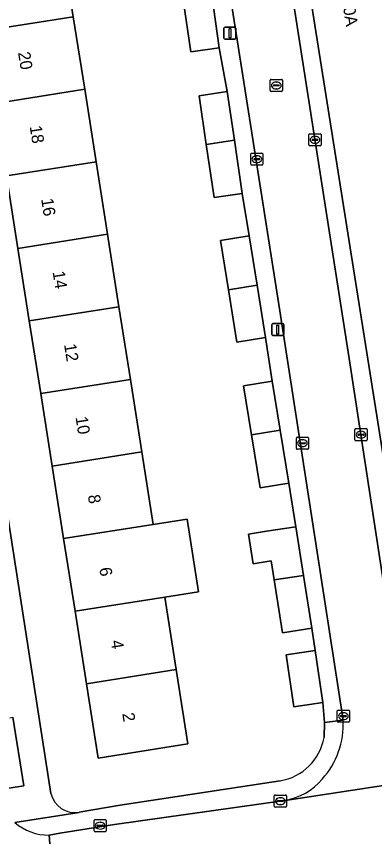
# Model space of a CAD drawing. Extents: x 160077 to 160948, y 386481 to 387498.
# Drawn here: x 160544.4 to 160573.9, y 387316.9 to 387384.4 of the extents above; entities that cross this region are included whole.
import ezdxf

# ---------------------------------------------------------------- set-up
doc = ezdxf.new("R2010")
doc.units = 0
for name, color, linetype in [('IMGEO_Erf', 7, 'Continuous'), ('IMGEO_Groenvoorziening', 7, 'Continuous'), ('IMGEO_Kolk', 7, 'Continuous'), ('IMGEO_Lichtmast', 7, 'Continuous'), ('IMGEO_Muur', 7, 'Continuous'), ('IMGEO_Pand', 7, 'Continuous'), ('IMGEO_Pand_nummerreeks', 7, 'Continuous'), ('IMGEO_Rijbaan_lokaal_open', 7, 'Continuous'), ('IMGEO_Rioolput', 7, 'Continuous'), ('IMGEO_Voetpad_open', 7, 'Continuous')]:
    doc.layers.add(name, color=color, linetype=linetype)

msp = doc.modelspace()

# ---------------------------------------------------------------- linework, layer by layer
at = {"layer": 'IMGEO_Erf'}
for points in [[(160548.094, 387390.376), (160549.037, 387384.402), (160549.979, 387378.429), (160550.921, 387372.455), (160551.863, 387366.48), (160552.805, 387360.506), (160553.748, 387354.532), (160554.69, 387348.558), (160555.632, 387342.583), (160558.42, 387343.022), (160559.361, 387337.048), (160556.574, 387336.609), (160557.516, 387330.635), (160558.482, 387324.513), (160551.097, 387323.348), (160550.131, 387329.471), (160549.189, 387335.445), (160548.247, 387341.419), (160547.305, 387347.394), (160546.363, 387353.368), (160545.42, 387359.342), (160544.478, 387365.316), (160543.536, 387371.291)], [(160536.56, 387388.7), (160547.203, 387320.436)], [(160569.693, 387325.037), (160569.735, 387326.265), (160569.591, 387327.909), (160567.211, 387327.557), (160566.577, 387331.85), (160568.957, 387332.202), (160568.676, 387334.031), (160566.282, 387333.654), (160565.596, 387338.01), (160565.347, 387339.589), (160563.846, 387339.353), (160563.463, 387341.782), (160564.965, 387342.019), (160567.358, 387342.396), (160566.787, 387345.989), (160564.439, 387345.604), (160563.724, 387349.965), (160563.065, 387353.99), (160565.413, 387354.374), (160564.882, 387357.992), (160562.525, 387357.608), (160561.822, 387361.917), (160561.162, 387365.968), (160563.52, 387366.352), (160562.963, 387369.845), (160560.65, 387369.501), (160559.999, 387373.881), (160559.404, 387377.885), (160561.717, 387378.228), (160561.067, 387381.838), (160558.717, 387381.499), (160558.094, 387385.831)], [(160549.524, 387318.89), (160552.912, 387319.468), (160566.08, 387321.473)]]:
    msp.add_lwpolyline(points, dxfattribs=at)
for centre, radius, start, end in [((160565.377, 387325.799), 4.383, 279.23023, 349.98742), ((160549.171, 387320.875), 2.017, 192.58727, 280.07818)]:
    msp.add_arc(centre, radius, start, end, dxfattribs=at)
at = {"layer": 'IMGEO_Groenvoorziening'}
msp.add_lwpolyline([(160542.334, 387323.976), (160542.354, 387323.684), (160542.829, 387320.74), (160542.833, 387320.718), (160544.962, 387321.049), (160544.069, 387326.713)], dxfattribs=at)
at = {"layer": 'IMGEO_Kolk'}
for p, q in [((160568.45, 387373.836), (160568.45, 387374.688)), ((160568.525, 387374.762), (160569.377, 387374.762)), ((160568.938, 387374.542), (160568.963, 387374.542)), ((160569.451, 387374.688), (160569.451, 387373.836)), ((160569.377, 387373.762), (160568.525, 387373.762)), ((160568.709, 387374.256), (160568.709, 387374.268)), ((160569.147, 387374.219), (160568.749, 387374.219)), ((160568.752, 387374.305), (160569.15, 387374.305)), ((160568.961, 387373.982), (160568.936, 387373.982)), ((160569.193, 387374.268), (160569.193, 387374.256)), ((160563.657, 387372.244), (160563.657, 387373.096)), ((160563.732, 387373.17), (160564.584, 387373.17)), ((160564.658, 387373.096), (160564.658, 387372.244)), ((160563.916, 387372.664), (160563.916, 387372.676)), ((160564.354, 387372.627), (160563.956, 387372.627)), ((160563.959, 387372.713), (160564.357, 387372.713)), ((160564.168, 387372.39), (160564.143, 387372.39)), ((160564.145, 387372.95), (160564.17, 387372.95)), ((160564.4, 387372.676), (160564.4, 387372.664)), ((160564.584, 387372.17), (160563.732, 387372.17)), ((160572.244, 387349.552), (160572.244, 387350.404)), ((160572.319, 387350.478), (160573.171, 387350.478)), ((160572.546, 387350.021), (160572.944, 387350.021)), ((160572.732, 387350.258), (160572.757, 387350.258)), ((160573.245, 387350.404), (160573.245, 387349.552)), ((160567.414, 387348.849), (160567.414, 387349.701)), ((160567.489, 387349.775), (160568.341, 387349.775)), ((160567.902, 387349.555), (160567.927, 387349.555)), ((160568.415, 387349.701), (160568.415, 387348.849)), ((160573.171, 387349.478), (160572.319, 387349.478)), ((160572.503, 387349.972), (160572.503, 387349.984)), ((160572.941, 387349.935), (160572.543, 387349.935)), ((160572.755, 387349.698), (160572.73, 387349.698)), ((160572.987, 387349.984), (160572.987, 387349.972)), ((160568.341, 387348.775), (160567.489, 387348.775)), ((160567.673, 387349.269), (160567.673, 387349.281)), ((160568.111, 387349.232), (160567.713, 387349.232)), ((160567.716, 387349.318), (160568.114, 387349.318)), ((160567.925, 387348.995), (160567.9, 387348.995)), ((160568.157, 387349.281), (160568.157, 387349.269)), ((160570.789, 387326.371), (160570.789, 387327.223)), ((160570.864, 387327.297), (160571.716, 387327.297)), ((160571.277, 387327.077), (160571.302, 387327.077)), ((160571.79, 387327.223), (160571.79, 387326.371)), ((160571.048, 387326.791), (160571.048, 387326.803)), ((160571.486, 387326.754), (160571.088, 387326.754)), ((160571.091, 387326.84), (160571.489, 387326.84)), ((160571.3, 387326.517), (160571.275, 387326.517)), ((160571.532, 387326.803), (160571.532, 387326.791)), ((160571.716, 387326.297), (160570.864, 387326.297)), ((160565.673, 387320.303), (160566.525, 387320.303)), ((160565.598, 387319.377), (160565.598, 387320.229)), ((160565.857, 387319.797), (160565.857, 387319.809)), ((160566.295, 387319.76), (160565.897, 387319.76)), ((160565.9, 387319.846), (160566.298, 387319.846)), ((160566.086, 387320.083), (160566.111, 387320.083)), ((160566.341, 387319.809), (160566.341, 387319.797)), ((160566.599, 387320.229), (160566.599, 387319.377)), ((160566.525, 387319.303), (160565.673, 387319.303)), ((160566.109, 387319.523), (160566.084, 387319.523)), ((160550.831, 387318.275), (160551.683, 387318.275)), ((160550.756, 387317.349), (160550.756, 387318.201)), ((160551.015, 387317.769), (160551.015, 387317.781)), ((160551.453, 387317.732), (160551.055, 387317.732)), ((160551.058, 387317.818), (160551.456, 387317.818)), ((160551.244, 387318.055), (160551.269, 387318.055)), ((160551.499, 387317.781), (160551.499, 387317.769)), ((160551.757, 387318.201), (160551.757, 387317.349)), ((160551.683, 387317.275), (160550.831, 387317.275)), ((160551.267, 387317.495), (160551.242, 387317.495))]:
    msp.add_line(p, q, dxfattribs=at)
for points in [[(160568.45, 387373.836), (160568.45, 387374.688)], [(160568.525, 387374.762), (160569.377, 387374.762)], [(160569.451, 387374.688), (160569.451, 387373.836)], [(160569.377, 387373.762), (160568.525, 387373.762)], [(160563.657, 387372.244), (160563.657, 387373.096)], [(160563.732, 387373.17), (160564.584, 387373.17)], [(160564.658, 387373.096), (160564.658, 387372.244)], [(160564.584, 387372.17), (160563.732, 387372.17)], [(160572.244, 387349.552), (160572.244, 387350.404)], [(160572.319, 387350.478), (160573.171, 387350.478)], [(160573.245, 387350.404), (160573.245, 387349.552)], [(160567.414, 387348.849), (160567.414, 387349.701)], [(160567.489, 387349.775), (160568.341, 387349.775)], [(160568.415, 387349.701), (160568.415, 387348.849)], [(160573.171, 387349.478), (160572.319, 387349.478)], [(160568.341, 387348.775), (160567.489, 387348.775)], [(160570.789, 387326.371), (160570.789, 387327.223)], [(160570.864, 387327.297), (160571.716, 387327.297)], [(160571.79, 387327.223), (160571.79, 387326.371)], [(160571.716, 387326.297), (160570.864, 387326.297)], [(160565.673, 387320.303), (160566.525, 387320.303)], [(160565.598, 387319.377), (160565.598, 387320.229)], [(160566.599, 387320.229), (160566.599, 387319.377)], [(160566.525, 387319.303), (160565.673, 387319.303)], [(160550.831, 387318.275), (160551.683, 387318.275)], [(160550.756, 387317.349), (160550.756, 387318.201)], [(160551.757, 387318.201), (160551.757, 387317.349)], [(160551.683, 387317.275), (160550.831, 387317.275)]]:
    msp.add_lwpolyline(points, dxfattribs=at)
for centre, radius, start, end in [((160568.527, 387374.686), 0.0765, 91.55205, 178.44795), ((160568.527, 387374.686), 0.0765, 91.55205, 178.44795), ((160569.375, 387374.686), 0.0765, 1.55205, 88.44795), ((160569.375, 387374.686), 0.0765, 1.55205, 88.44795), ((160568.527, 387373.838), 0.0765, 181.55205, 268.44795), ((160568.527, 387373.838), 0.0765, 181.55205, 268.44795), ((160568.749, 387374.265), 0.0403, 85.87752, 175.75265), ((160568.746, 387374.255), 0.0366, 178.93798, 274.71019), ((160569.15, 387374.262), 0.043, 264.86636, 352.45326), ((160569.154, 387374.267), 0.0386, 1.73085, 96.63898), ((160569.375, 387373.838), 0.0765, 271.55205, 358.44795), ((160569.375, 387373.838), 0.0765, 271.55205, 358.44795), ((160563.734, 387373.094), 0.0765, 91.55205, 178.44795), ((160563.734, 387373.094), 0.0765, 91.55205, 178.44795), ((160564.582, 387373.094), 0.0765, 1.55205, 88.44795), ((160564.582, 387373.094), 0.0765, 1.55205, 88.44795), ((160563.956, 387372.673), 0.0403, 85.87752, 175.75265), ((160563.953, 387372.663), 0.0366, 178.93798, 274.71019), ((160564.357, 387372.67), 0.043, 264.86636, 352.45326), ((160564.361, 387372.675), 0.0386, 1.73085, 96.63898), ((160563.734, 387372.246), 0.0765, 181.55205, 268.44795), ((160563.734, 387372.246), 0.0765, 181.55205, 268.44795), ((160564.582, 387372.246), 0.0765, 271.55205, 358.44795), ((160564.582, 387372.246), 0.0765, 271.55205, 358.44795), ((160572.321, 387350.402), 0.0765, 91.55205, 178.44795), ((160572.321, 387350.402), 0.0765, 91.55205, 178.44795), ((160572.543, 387349.981), 0.0403, 85.87752, 175.75265), ((160572.948, 387349.983), 0.0386, 1.73085, 96.63898), ((160573.169, 387350.402), 0.0765, 1.55205, 88.44795), ((160573.169, 387350.402), 0.0765, 1.55205, 88.44795), ((160567.491, 387349.699), 0.0765, 91.55205, 178.44795), ((160567.491, 387349.699), 0.0765, 91.55205, 178.44795), ((160568.339, 387349.699), 0.0765, 1.55205, 88.44795), ((160568.339, 387349.699), 0.0765, 1.55205, 88.44795), ((160572.321, 387349.554), 0.0765, 181.55205, 268.44795), ((160572.321, 387349.554), 0.0765, 181.55205, 268.44795), ((160572.54, 387349.971), 0.0366, 178.93798, 274.71019), ((160572.944, 387349.978), 0.043, 264.86636, 352.45326), ((160573.169, 387349.554), 0.0765, 271.55205, 358.44795), ((160573.169, 387349.554), 0.0765, 271.55205, 358.44795), ((160567.491, 387348.851), 0.0765, 181.55205, 268.44795), ((160567.491, 387348.851), 0.0765, 181.55205, 268.44795), ((160567.713, 387349.278), 0.0403, 85.87752, 175.75265), ((160567.71, 387349.268), 0.0366, 178.93798, 274.71019), ((160568.114, 387349.275), 0.043, 264.86636, 352.45326), ((160568.118, 387349.28), 0.0386, 1.73085, 96.63898), ((160568.339, 387348.851), 0.0765, 271.55205, 358.44795), ((160568.339, 387348.851), 0.0765, 271.55205, 358.44795), ((160570.866, 387327.221), 0.0765, 91.55205, 178.44795), ((160570.866, 387327.221), 0.0765, 91.55205, 178.44795), ((160571.714, 387327.221), 0.0765, 1.55205, 88.44795), ((160571.714, 387327.221), 0.0765, 1.55205, 88.44795), ((160571.088, 387326.8), 0.0403, 85.87752, 175.75265), ((160571.085, 387326.79), 0.0366, 178.93798, 274.71019), ((160571.489, 387326.797), 0.043, 264.86636, 352.45326), ((160571.493, 387326.802), 0.0386, 1.73085, 96.63898), ((160570.866, 387326.373), 0.0765, 181.55205, 268.44795), ((160570.866, 387326.373), 0.0765, 181.55205, 268.44795), ((160571.714, 387326.373), 0.0765, 271.55205, 358.44795), ((160571.714, 387326.373), 0.0765, 271.55205, 358.44795), ((160565.675, 387320.227), 0.0765, 91.55205, 178.44795), ((160565.675, 387320.227), 0.0765, 91.55205, 178.44795), ((160566.523, 387320.227), 0.0765, 1.55205, 88.44795), ((160566.523, 387320.227), 0.0765, 1.55205, 88.44795), ((160565.897, 387319.806), 0.0403, 85.87752, 175.75265), ((160565.894, 387319.796), 0.0366, 178.93798, 274.71019), ((160566.298, 387319.803), 0.043, 264.86636, 352.45326), ((160566.302, 387319.808), 0.0386, 1.73085, 96.63898), ((160565.675, 387319.379), 0.0765, 181.55205, 268.44795), ((160565.675, 387319.379), 0.0765, 181.55205, 268.44795), ((160566.523, 387319.379), 0.0765, 271.55205, 358.44795), ((160566.523, 387319.379), 0.0765, 271.55205, 358.44795), ((160550.833, 387318.199), 0.0765, 91.55205, 178.44795), ((160550.833, 387318.199), 0.0765, 91.55205, 178.44795), ((160551.681, 387318.199), 0.0765, 1.55205, 88.44795), ((160551.681, 387318.199), 0.0765, 1.55205, 88.44795), ((160551.055, 387317.778), 0.0403, 85.87752, 175.75265), ((160551.052, 387317.768), 0.0366, 178.93798, 274.71019), ((160551.456, 387317.775), 0.043, 264.86636, 352.45326), ((160551.46, 387317.78), 0.0386, 1.73085, 96.63898), ((160550.833, 387317.351), 0.0765, 181.55205, 268.44795), ((160550.833, 387317.351), 0.0765, 181.55205, 268.44795), ((160551.681, 387317.351), 0.0765, 271.55205, 358.44795), ((160551.681, 387317.351), 0.0765, 271.55205, 358.44795)]:
    msp.add_arc(centre, radius, start, end, dxfattribs=at)
for centre, major_axis, ratio, start_param, end_param in [((160568.937, 387374.262), (-0.387, 0.002), 0.722429, 4.712389, 7.853982), ((160568.962, 387374.262), (-0.39, 0.002), 0.717154, 1.570796, 4.712389), ((160564.144, 387372.67), (-0.387, 0.002), 0.722429, 4.712389, 7.853982), ((160564.169, 387372.67), (-0.39, 0.002), 0.717154, 1.570796, 4.712389), ((160572.731, 387349.978), (-0.387, 0.002), 0.722429, 4.712389, 7.853982), ((160572.756, 387349.978), (-0.39, 0.002), 0.717154, 1.570796, 4.712389), ((160567.901, 387349.275), (-0.387, 0.002), 0.722429, 4.712389, 7.853982), ((160567.926, 387349.275), (-0.39, 0.002), 0.717154, 1.570796, 4.712389), ((160571.276, 387326.797), (-0.387, 0.002), 0.722429, 4.712389, 7.853982), ((160571.301, 387326.797), (-0.39, 0.002), 0.717154, 1.570796, 4.712389), ((160566.085, 387319.803), (-0.387, 0.002), 0.722429, 4.712389, 7.853982), ((160566.11, 387319.803), (-0.39, 0.002), 0.717154, 1.570796, 4.712389), ((160551.243, 387317.775), (-0.387, 0.002), 0.722429, 4.712389, 7.853982), ((160551.268, 387317.775), (-0.39, 0.002), 0.717154, 1.570796, 4.712389)]:
    msp.add_ellipse(centre, major_axis=major_axis, ratio=ratio, start_param=start_param, end_param=end_param, dxfattribs=at)
at = {"layer": 'IMGEO_Lichtmast'}
for p, q in [((160561.453, 387382.647), (160561.453, 387383.447)), ((160561.453, 387383.447), (160561.453, 387382.647)), ((160561.553, 387383.547), (160562.343, 387383.547)), ((160562.343, 387383.547), (160561.553, 387383.547)), ((160562.443, 387383.447), (160562.443, 387382.647)), ((160562.443, 387382.647), (160562.443, 387383.447)), ((160562.343, 387382.547), (160561.553, 387382.547)), ((160561.553, 387382.547), (160562.343, 387382.547)), ((160565.382, 387358.234), (160565.382, 387359.034)), ((160565.382, 387359.034), (160565.382, 387358.234)), ((160565.482, 387359.134), (160566.272, 387359.134)), ((160566.272, 387359.134), (160565.482, 387359.134)), ((160566.372, 387359.034), (160566.372, 387358.234)), ((160566.372, 387358.234), (160566.372, 387359.034)), ((160566.272, 387358.134), (160565.482, 387358.134)), ((160565.482, 387358.134), (160566.272, 387358.134))]:
    msp.add_line(p, q, dxfattribs=at)
for points in [[(160561.873, 387383.422), (160562.023, 387383.422), (160562.023, 387382.672), (160561.873, 387382.672), (160561.873, 387383.422)], [(160565.802, 387359.009), (160565.952, 387359.009), (160565.952, 387358.259), (160565.802, 387358.259), (160565.802, 387359.009)]]:
    msp.add_lwpolyline(points, dxfattribs=at)
for centre, start, end in [((160561.553, 387383.447), 90, 180), ((160561.553, 387383.447), 90, 180), ((160562.343, 387383.447), 0, 90), ((160562.343, 387383.447), 360, 90), ((160561.553, 387382.647), 180, 270), ((160561.553, 387382.647), 180, 270), ((160562.343, 387382.647), 270, 0), ((160562.343, 387382.647), 270, 0), ((160565.482, 387359.034), 90, 180), ((160565.482, 387359.034), 90, 180), ((160566.272, 387359.034), 0, 90), ((160566.272, 387359.034), 360, 90), ((160565.482, 387358.234), 180, 270), ((160565.482, 387358.234), 180, 270), ((160566.272, 387358.234), 270, 0), ((160566.272, 387358.234), 270, 0)]:
    msp.add_arc(centre, 0.1, start, end, dxfattribs=at)
at = {"layer": 'IMGEO_Muur'}
for points in [[(160569.591, 387327.909), (160569.735, 387326.265)], [(160569.693, 387325.037), (160569.735, 387326.265)]]:
    msp.add_lwpolyline(points, dxfattribs=at)
at = {"layer": 'IMGEO_Pand'}
for points in [[(160559.841, 387440.996), (160577.677, 387328.687), (160578.044, 387326.376), (160590.229, 387328.311), (160594.824, 387329.041), (160591.839, 387347.839), (160576.464, 387444.648), (160575.523, 387450.574), (160558.743, 387447.909), (160559.684, 387441.983)], [(160549.037, 387384.402), (160548.094, 387390.376), (160540.71, 387389.212), (160541.652, 387383.238)], [(160560.44, 387386.201), (160558.094, 387385.831), (160558.717, 387381.499), (160561.067, 387381.838)], [(160541.652, 387383.238), (160542.594, 387377.265), (160549.979, 387378.429), (160549.037, 387384.402)], [(160542.594, 387377.265), (160543.536, 387371.291), (160550.921, 387372.455), (160549.979, 387378.429)], [(160561.717, 387378.228), (160559.404, 387377.885), (160559.999, 387373.881), (160562.309, 387374.245)], [(160562.309, 387374.245), (160559.999, 387373.881), (160560.65, 387369.501), (160562.963, 387369.845)], [(160551.863, 387366.48), (160550.921, 387372.455), (160543.536, 387371.291), (160544.478, 387365.316)], [(160552.805, 387360.506), (160551.863, 387366.48), (160544.478, 387365.316), (160545.42, 387359.342)], [(160563.52, 387366.352), (160561.162, 387365.968), (160561.822, 387361.917), (160564.182, 387362.289)], [(160564.182, 387362.289), (160561.822, 387361.917), (160562.525, 387357.608), (160564.882, 387357.992)], [(160545.42, 387359.342), (160546.363, 387353.368), (160553.748, 387354.532), (160552.805, 387360.506)], [(160554.69, 387348.558), (160553.748, 387354.532), (160546.363, 387353.368), (160547.305, 387347.394)], [(160565.413, 387354.374), (160563.065, 387353.99), (160563.724, 387349.965), (160566.075, 387350.336)], [(160566.075, 387350.336), (160563.724, 387349.965), (160564.439, 387345.604), (160566.787, 387345.989)], [(160555.632, 387342.583), (160554.69, 387348.558), (160547.305, 387347.394), (160548.247, 387341.419)], [(160555.632, 387342.583), (160548.247, 387341.419), (160549.189, 387335.445), (160556.574, 387336.609), (160559.361, 387337.048), (160558.42, 387343.022)], [(160567.358, 387342.396), (160564.965, 387342.019), (160563.463, 387341.782), (160563.846, 387339.353), (160565.347, 387339.589), (160565.596, 387338.01), (160567.99, 387338.387)], [(160567.99, 387338.387), (160565.596, 387338.01), (160566.282, 387333.654), (160568.676, 387334.031)], [(160557.516, 387330.635), (160556.574, 387336.609), (160549.189, 387335.445), (160550.131, 387329.471)], [(160568.957, 387332.202), (160566.577, 387331.85), (160567.211, 387327.557), (160569.591, 387327.909)], [(160550.131, 387329.471), (160551.097, 387323.348), (160558.482, 387324.513), (160557.516, 387330.635)]]:
    msp.add_lwpolyline(points, close=True, dxfattribs=at)
at = {"layer": 'IMGEO_Rijbaan_lokaal_open'}
for points in [[(160549.245, 387467.288), (160551.403, 387453.359), (160551.976, 387449.649), (160566.063, 387360.17), (160571.264, 387326.474)], [(160571.754, 387356.264), (160566.779, 387388.194), (160560.933, 387425.732), (160558.566, 387440.793), (160558.469, 387441.409), (160558.34, 387442.295), (160557.641, 387447.096), (160557.387, 387448.84), (160557.198, 387450.169)], [(160576.157, 387327.492), (160576.092, 387327.919), (160571.754, 387356.264)], [(160622.978, 387328.701), (160606.536, 387326.115), (160606.534, 387326.108), (160590.303, 387323.532), (160590.302, 387323.535), (160589.316, 387323.378), (160583.215, 387322.409), (160583.21, 387322.4), (160566.483, 387319.854), (160566.471, 387319.862), (160552.422, 387317.863), (160547.943, 387317.148), (160547.05, 387316.997), (160547.524, 387310.922)], [(160566.471, 387319.862), (160566.483, 387319.854), (160583.21, 387322.4), (160583.215, 387322.409)], [(160547.524, 387310.922), (160547.05, 387316.997)]]:
    msp.add_lwpolyline(points, dxfattribs=at)
for centre, radius, start, end in [((160564.604, 387326.096), 6.67, 317.81588, 3.24606), ((160565.65, 387324.874), 5.079, 279.30141, 320.1121), ((160547.009, 387321.205), 4.209, 228.71306, 270.55858)]:
    msp.add_arc(centre, radius, start, end, dxfattribs=at)
at = {"layer": 'IMGEO_Rioolput'}
for p, q in [((160565.265, 387378.314), (160565.265, 387379.166)), ((160565.34, 387379.24), (160566.192, 387379.24)), ((160566.266, 387379.166), (160566.266, 387378.314)), ((160565.524, 387378.734), (160565.524, 387378.746)), ((160565.962, 387378.697), (160565.564, 387378.697)), ((160565.567, 387378.783), (160565.965, 387378.783)), ((160565.776, 387378.46), (160565.751, 387378.46)), ((160565.753, 387379.02), (160565.778, 387379.02)), ((160566.008, 387378.746), (160566.008, 387378.734)), ((160566.192, 387378.24), (160565.34, 387378.24))]:
    msp.add_line(p, q, dxfattribs=at)
for points in [[(160565.265, 387378.314), (160565.265, 387379.166)], [(160565.34, 387379.24), (160566.192, 387379.24)], [(160566.266, 387379.166), (160566.266, 387378.314)], [(160566.192, 387378.24), (160565.34, 387378.24)]]:
    msp.add_lwpolyline(points, dxfattribs=at)
for centre, radius, start, end in [((160565.342, 387379.164), 0.0765, 91.55205, 178.44795), ((160565.342, 387379.164), 0.0765, 91.55205, 178.44795), ((160566.19, 387379.164), 0.0765, 1.55205, 88.44795), ((160566.19, 387379.164), 0.0765, 1.55205, 88.44795), ((160565.564, 387378.743), 0.0403, 85.87752, 175.75265), ((160565.561, 387378.733), 0.0366, 178.93798, 274.71019), ((160565.965, 387378.74), 0.043, 264.86636, 352.45326), ((160565.969, 387378.745), 0.0386, 1.73085, 96.63898), ((160565.342, 387378.316), 0.0765, 181.55205, 268.44795), ((160565.342, 387378.316), 0.0765, 181.55205, 268.44795), ((160566.19, 387378.316), 0.0765, 271.55205, 358.44795), ((160566.19, 387378.316), 0.0765, 271.55205, 358.44795)]:
    msp.add_arc(centre, radius, start, end, dxfattribs=at)
for centre, major_axis, ratio, start_param, end_param in [((160565.752, 387378.74), (-0.387, 0.002), 0.722429, 4.712389, 7.853982), ((160565.777, 387378.74), (-0.39, 0.002), 0.717154, 1.570796, 4.712389)]:
    msp.add_ellipse(centre, major_axis=major_axis, ratio=ratio, start_param=start_param, end_param=end_param, dxfattribs=at)
at = {"layer": 'IMGEO_Voetpad_open'}
for points in [[(160547.203, 387320.436), (160536.56, 387388.7), (160528.008, 387443.246), (160526.245, 387454.473), (160525.051, 387462.081), (160523.952, 387469.08)], [(160560.44, 387386.201), (160561.067, 387381.838), (160561.717, 387378.228), (160562.309, 387374.245), (160562.963, 387369.845), (160563.52, 387366.352), (160564.182, 387362.289), (160564.882, 387357.992), (160565.413, 387354.374), (160566.075, 387350.336), (160566.787, 387345.989), (160567.358, 387342.396), (160567.99, 387338.387), (160568.676, 387334.031), (160568.957, 387332.202), (160569.591, 387327.909), (160569.735, 387326.265), (160571.264, 387326.474), (160566.063, 387360.17), (160551.976, 387449.649)], [(160559.841, 387440.996), (160558.566, 387440.793), (160560.933, 387425.732), (160566.779, 387388.194), (160571.754, 387356.264), (160576.092, 387327.919)], [(160576.656, 387328.501), (160577.677, 387328.687), (160559.841, 387440.996)], [(160543.819, 387326.66), (160544.069, 387326.713), (160544.962, 387321.049), (160542.833, 387320.718)], [(160571.264, 387326.474), (160569.735, 387326.265), (160569.693, 387325.037)], [(160566.08, 387321.473), (160552.912, 387319.468), (160549.524, 387318.89), (160549.515, 387318.875), (160544.232, 387318.043)], [(160547.05, 387316.997), (160547.943, 387317.148), (160552.422, 387317.863), (160566.471, 387319.862)], [(160544.232, 387318.043), (160549.515, 387318.875), (160549.524, 387318.89)]]:
    msp.add_lwpolyline(points, dxfattribs=at)
for centre, radius, start, end in [((160564.604, 387326.096), 6.67, 317.81588, 3.24606), ((160565.377, 387325.799), 4.383, 279.23023, 349.98742), ((160565.65, 387324.874), 5.079, 279.30141, 320.1121), ((160549.171, 387320.875), 2.017, 192.58727, 280.07818), ((160547.009, 387321.205), 4.209, 228.71306, 270.55858)]:
    msp.add_arc(centre, radius, start, end, dxfattribs=at)

# ---------------------------------------------------------------- texts
at = {"layer": 'IMGEO_Pand_nummerreeks'}
for s, rotation, p in [('2-10A', 279.024, (160570.956, 387387.073)), ('20', 278.96217, (160544.486, 387381.444)), ('18', 278.96217, (160545.445, 387375.367)), ('16', 278.96217, (160546.388, 387369.381)), ('14', 278.96217, (160547.333, 387363.393)), ('12', 278.96217, (160548.277, 387357.406)), ('10', 278.96217, (160549.223, 387351.413)), ('8', 278.96217, (160550.238, 387344.968)), ('6', 278.96085, (160551.182, 387338.983)), ('4', 278.96217, (160552.126, 387332.995)), ('2', 278.96217, (160553.07, 387327.009))]:
    msp.add_text(s, height=1, rotation=rotation, dxfattribs=at).set_placement(p)

doc.saveas('drawing.dxf')
